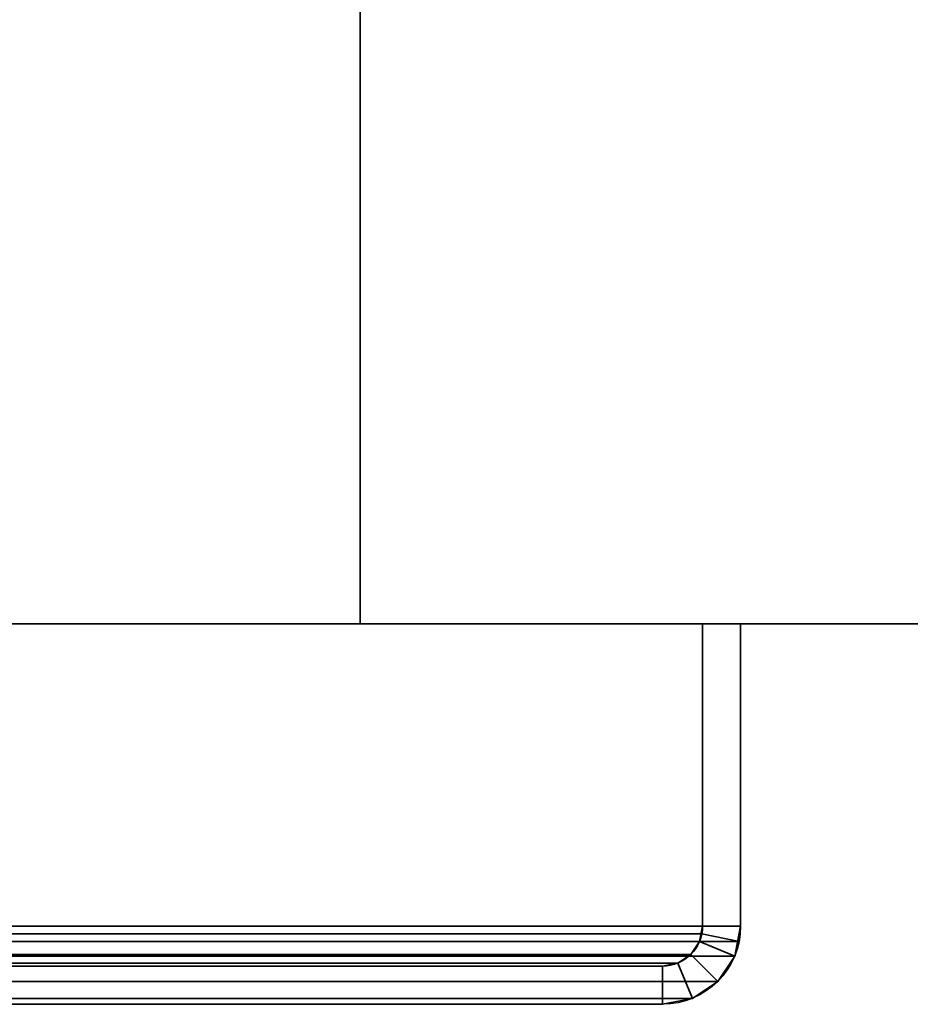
# Model space of a CAD drawing. Header units: millimetres. Extents: x -603 to 3703, y -120 to 193.
# Tile 580 of 656: x 2014 to 2049, y -50 to -11. Entities that reach past the tile are written whole.
import ezdxf

# ---------------------------------------------------------------- set-up
doc = ezdxf.new("R2010")
doc.units = ezdxf.units.MM
doc.layers.add('152', color=7, linetype='Continuous', true_color=0xffffff)

# ---------------------------------------------------------------- blocks, each defined once
blk = doc.blocks.new('UG_SURFACE_002')
at = {"layer": '152', "color": 252, "linetype": 'Continuous', "lineweight": 35}
for points in [[(2177.5, -35, 2213), (2177.5, 174.4, 2213), (822.5, 174.4, 2213), (822.5, -35, 2213)], [(972.5, -35, 2063), (972.5, 174.4, 2063), (2027.5, 174.4, 2063), (2027.5, -35, 2063)], [(2027.5, -35, -7), (2027.5, 174.4, -7), (2177.5, 174.4, -7), (2177.5, -35, -7)], [(2027.5, -35, 2063), (2027.5, 174.4, 2063), (2027.5, 174.4, -7), (2027.5, -35, -7)], [(2177.5, -35, 2213), (822.5, -35, 2213), (972.5, -35, 2063), (2027.5, -35, 2063)], [(2027.5, -35, 2063), (2027.5, -35, -7), (2177.5, -35, -7), (2177.5, -35, 2213)]]:
    blk.add_3dface(points, dxfattribs=at)
blk = doc.blocks.new('UG_SURFACE_089')
at = {"layer": '152', "color": 252, "linetype": 'Continuous', "lineweight": 35}
for points in [[(957.5, -35, 2076), (2042.5, -35, 2076), (2041, -35, 2074.5), (959, -35, 2074.5)], [(957.5, -35, 2076), (957.5, -46.92, 2076), (2042.5, -46.92, 2076), (2042.5, -35, 2076)], [(959, -35, 2074.5), (2041, -35, 2074.5), (2041, -46.92, 2074.5), (959, -46.92, 2074.5)], [(2041, -46.92, 2074.5), (2041, -35, 2074.5), (2042.5, -35, 2076), (2042.5, -46.92, 2076)], [(2042.5, -46.92, 2076), (957.5, -46.92, 2076), (957.559, -47.521, 2075.941)], [(2042.441, -47.521, 2075.941), (2042.5, -46.92, 2076), (957.559, -47.521, 2075.941)], [(959.03, -47.228, 2074.47), (959, -46.92, 2074.5), (2041, -46.92, 2074.5)], [(959.03, -47.228, 2074.47), (2041, -46.92, 2074.5), (2040.97, -47.228, 2074.47)], [(2042.5, -46.92, 2076), (2042.441, -47.521, 2075.941), (2040.97, -47.228, 2074.47), (2041, -46.92, 2074.5)], [(2040.97, -47.228, 2074.47), (2040.88, -47.525, 2074.38), (959.12, -47.525, 2074.38), (959.03, -47.228, 2074.47)], [(2042.441, -47.521, 2075.941), (2042.266, -48.099, 2075.766), (2040.88, -47.525, 2074.38), (2040.97, -47.228, 2074.47)], [(957.559, -47.521, 2075.941), (957.734, -48.099, 2075.766), (2042.266, -48.099, 2075.766), (2042.441, -47.521, 2075.941)], [(2040.537, -48.037, 2074.037), (959.463, -48.037, 2074.037), (959.12, -47.525, 2074.38), (2040.88, -47.525, 2074.38)], [(2042.266, -48.099, 2075.766), (2041.598, -49.098, 2075.098), (2040.537, -48.037, 2074.037), (2040.88, -47.525, 2074.38)], [(2042.266, -48.099, 2075.766), (957.734, -48.099, 2075.766), (958.402, -49.098, 2075.098), (2041.598, -49.098, 2075.098)], [(2040.025, -48.38, 2073.525), (959.975, -48.38, 2073.525), (959.463, -48.037, 2074.037), (2040.537, -48.037, 2074.037)], [(2040.025, -48.38, 2073.525), (2040.537, -48.037, 2074.037), (2041.598, -49.098, 2075.098), (2040.599, -49.766, 2074.099)], [(2039.42, -48.5, 2072.92), (960.58, -48.5, 2072.92), (959.975, -48.38, 2073.525), (2040.025, -48.38, 2073.525)], [(960.58, -48.5, 2072.92), (2039.42, -48.5, 2072.92), (1990.58, -48.5, 2024.08), (1009.42, -48.5, 2024.08)], [(2039.42, -50, 2072.92), (1990.58, -50, 2024.08), (1990.58, -48.5, 2024.08), (2039.42, -48.5, 2072.92)], [(2039.42, -48.5, 2072.92), (2040.025, -48.38, 2073.525), (2040.599, -49.766, 2074.099), (2039.42, -50, 2072.92)], [(2041.598, -49.098, 2075.098), (958.402, -49.098, 2075.098), (959.401, -49.766, 2074.099), (2040.599, -49.766, 2074.099)], [(2040.599, -49.766, 2074.099), (959.401, -49.766, 2074.099), (960.58, -50, 2072.92), (2039.42, -50, 2072.92)], [(960.58, -50, 2072.92), (1009.42, -50, 2024.08), (1990.58, -50, 2024.08), (2039.42, -50, 2072.92)]]:
    blk.add_3dface(points, dxfattribs=at)
blk = doc.blocks.new('UG_SURFACE_090')
at = {"layer": '152', "color": 252, "linetype": 'Continuous', "lineweight": 35}
for points in [[(2042.5, -35, 2076), (2042.5, -35, -7), (2041, -35, -7), (2041, -35, 2074.5)], [(2041, -35, 2074.5), (2041, -35, -7), (2041, -46.92, -7), (2041, -46.92, 2074.5)], [(2041, -46.92, -7), (2041, -35, -7), (2042.5, -35, -7), (2042.5, -46.92, -7)], [(2042.5, -46.92, 2076), (2042.5, -35, 2076), (2041, -35, 2074.5), (2041, -46.92, 2074.5)], [(2042.5, -35, 2076), (2042.5, -46.92, 2076), (2042.5, -46.92, -7), (2042.5, -35, -7)], [(2041, -46.92, -7), (2040.88, -47.525, -7), (2040.88, -47.525, 2074.38)], [(2040.88, -47.525, 2074.38), (2040.97, -47.228, 2074.47), (2041, -46.92, -7)], [(2042.5, -46.92, -7), (2042.266, -48.099, -7), (2040.88, -47.525, -7), (2041, -46.92, -7)], [(2040.97, -47.228, 2074.47), (2041, -46.92, 2074.5), (2041, -46.92, -7)], [(2041, -46.92, 2074.5), (2040.97, -47.228, 2074.47), (2042.441, -47.521, 2075.941), (2042.5, -46.92, 2076)], [(2042.5, -46.92, -7), (2042.441, -47.521, 2075.941), (2042.266, -48.099, 2075.766)], [(2042.266, -48.099, 2075.766), (2042.266, -48.099, -7), (2042.5, -46.92, -7)], [(2042.5, -46.92, -7), (2042.5, -46.92, 2076), (2042.441, -47.521, 2075.941)], [(2040.97, -47.228, 2074.47), (2040.88, -47.525, 2074.38), (2042.266, -48.099, 2075.766), (2042.441, -47.521, 2075.941)], [(2040.88, -47.525, 2074.38), (2040.88, -47.525, -7), (2040.537, -48.037, -7), (2040.537, -48.037, 2074.037)], [(2042.266, -48.099, -7), (2041.598, -49.098, -7), (2040.537, -48.037, -7), (2040.88, -47.525, -7)], [(2040.88, -47.525, 2074.38), (2040.537, -48.037, 2074.037), (2041.598, -49.098, 2075.098), (2042.266, -48.099, 2075.766)], [(2040.537, -48.037, 2074.037), (2040.537, -48.037, -7), (2040.025, -48.38, -7), (2040.025, -48.38, 2073.525)], [(2040.025, -48.38, -7), (2040.537, -48.037, -7), (2041.598, -49.098, -7), (2040.599, -49.766, -7)], [(2040.599, -49.766, 2074.099), (2041.598, -49.098, 2075.098), (2040.537, -48.037, 2074.037), (2040.025, -48.38, 2073.525)], [(2041.598, -49.098, 2075.098), (2041.598, -49.098, -7), (2042.266, -48.099, -7), (2042.266, -48.099, 2075.766)], [(2039.42, -48.5, 2072.92), (2039.42, -48.5, -7), (1990.58, -48.5, -7), (1990.58, -48.5, 2024.08)], [(2039.42, -50, -7), (1990.58, -50, -7), (1990.58, -48.5, -7), (2039.42, -48.5, -7)], [(1990.58, -50, 2024.08), (2039.42, -50, 2072.92), (2039.42, -48.5, 2072.92), (1990.58, -48.5, 2024.08)], [(2040.025, -48.38, 2073.525), (2040.025, -48.38, -7), (2039.42, -48.5, -7), (2039.42, -48.5, 2072.92)], [(2039.42, -48.5, -7), (2040.025, -48.38, -7), (2040.599, -49.766, -7), (2039.42, -50, -7)], [(2039.42, -50, 2072.92), (2040.599, -49.766, 2074.099), (2040.025, -48.38, 2073.525), (2039.42, -48.5, 2072.92)], [(2040.599, -49.766, 2074.099), (2040.599, -49.766, -7), (2041.598, -49.098, -7), (2041.598, -49.098, 2075.098)], [(2039.42, -50, 2072.92), (1990.58, -50, 2024.08), (1990.58, -50, -7), (2039.42, -50, -7)], [(2039.42, -50, 2072.92), (2039.42, -50, -7), (2040.599, -49.766, -7), (2040.599, -49.766, 2074.099)]]:
    blk.add_3dface(points, dxfattribs=at)

msp = doc.modelspace()

# ---------------------------------------------------------------- linework, layer by layer
at = {"layer": '152', "color": 252, "linetype": 'Continuous', "lineweight": -3, "true_color": 0x939598}
for p, q in [((2027.5, -35, 2063), (2027.5, 174.4, 2063)), ((2027.5, 174.4, -7), (2027.5, -35, -7)), ((822.5, -35, 2213), (2177.5, -35, 2213)), ((2042.5, -35, 2076), (957.5, -35, 2076)), ((2041, -35, 2074.5), (959, -35, 2074.5)), ((2027.5, -35, 2063), (972.5, -35, 2063)), ((2027.5, -35, -7), (2027.5, -35, 2063)), ((2027.5, -35, -7), (2177.5, -35, -7)), ((2041, -35, -7), (2041, -35, 2074.5)), ((2041, -35, -7), (2041, -46.92, -7)), ((2041, -35, 2074.5), (2041, -46.92, 2074.5)), ((2042.5, -35, 2076), (2041, -35, 2074.5)), ((2041, -35, 2074.5), (2041, -46.92, 2074.5)), ((2041, -35, -7), (2042.5, -35, -7)), ((2042.5, -35, 2076), (2041, -35, 2074.5)), ((2042.5, -35, 2076), (2042.5, -46.92, 2076)), ((2042.5, -35, -7), (2042.5, -46.92, -7)), ((2042.5, -35, 2076), (2042.5, -46.92, 2076)), ((2042.5, -35, -7), (2042.5, -35, 2076)), ((2042.5, -46.92, 2076), (957.5, -46.92, 2076)), ((2041, -46.92, 2074.5), (959, -46.92, 2074.5)), ((2041, -46.92, -7), (2041, -46.92, 2074.5)), ((2042.5, -46.92, -7), (2042.5, -46.92, 2076)), ((2039.42, -48.5, 2072.92), (960.58, -48.5, 2072.92)), ((2039.42, -48.5, 2072.92), (1990.58, -48.5, 2024.08)), ((2039.42, -48.5, -7), (1990.58, -48.5, -7)), ((2039.42, -48.5, 2072.92), (1990.58, -48.5, 2024.08)), ((2039.42, -48.5, -7), (2039.42, -48.5, 2072.92)), ((2039.42, -50, 2072.92), (960.58, -50, 2072.92)), ((2039.42, -50, -7), (1990.58, -50, -7)), ((2039.42, -50, 2072.92), (1990.58, -50, 2024.08)), ((2039.42, -50, 2072.92), (1990.58, -50, 2024.08)), ((2039.42, -50, -7), (2039.42, -50, 2072.92))]:
    msp.add_line(p, q, dxfattribs=at)
at = {"layer": '152', "color": 252, "linetype": 'Continuous', "lineweight": -3, "true_color": 0x939598, "extrusion": (0, 0, -1)}
for radius in [3.08, 1.58]:
    msp.add_arc((-2039.42, -46.92, 7), radius, 180, 270, dxfattribs=at)
at = {"layer": '152', "color": 252, "linetype": 'Continuous', "lineweight": -3, "true_color": 0x939598, "extrusion": (0.707107, 6.12323e-17, -0.707107)}
for major_axis, start_param, end_param in [((1.58, 0, 1.58), 0, 1.570796), ((3.08, 0, 3.08), 0, 1.570796), ((-3.08, 0, -3.08), 3.141593, 4.712389), ((-1.58, 0, -1.58), 3.141593, 4.712389)]:
    msp.add_ellipse((2039.42, -46.92, 2072.92), major_axis=major_axis, ratio=0.707107, start_param=start_param, end_param=end_param, dxfattribs=at)

# ---------------------------------------------------------------- block references
at = {"layer": '152', "color": 252, "linetype": 'Continuous', "lineweight": -3, "true_color": 0x939598}
for name in ['UG_SURFACE_002', 'UG_SURFACE_089', 'UG_SURFACE_090']:
    msp.add_blockref(name, (0, 0), dxfattribs=at)

doc.saveas('drawing.dxf')
